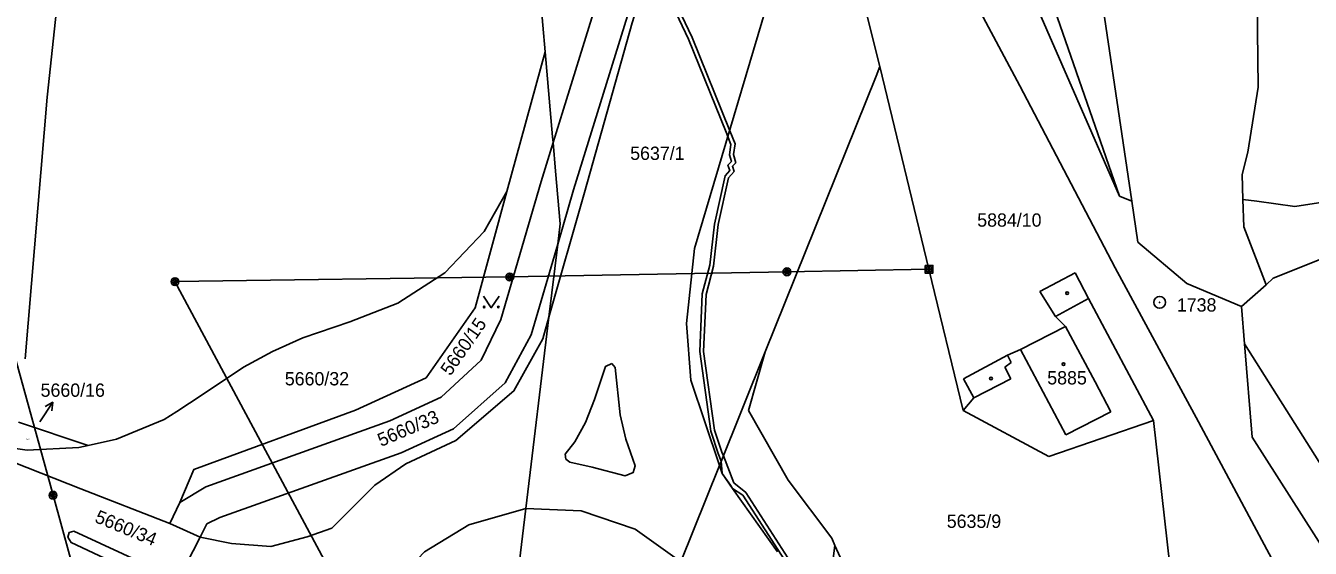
# Model space of a CAD drawing. Extents: x -735092 to -733385, y -1122435 to -1118992.
# Drawn here: x -734257.4 to -734093.3, y -1121594.7 to -1121527.9 of the extents above; entities that cross this region are included whole.
import ezdxf

# ---------------------------------------------------------------- set-up
doc = ezdxf.new("R2010")
doc.units = 0
for name, color, linetype in [('Vrstva 1', 7, 'Continuous'), ('Vrstva 10', 7, 'Continuous'), ('Vrstva 12', 7, 'Continuous'), ('Vrstva 16', 7, 'Continuous'), ('Vrstva 17', 7, 'Continuous'), ('Vrstva 18', 7, 'Continuous'), ('Vrstva 19', 7, 'Continuous'), ('Vrstva 25', 7, 'Continuous'), ('Vrstva 27', 7, 'Continuous'), ('Vrstva 4', 7, 'Continuous')]:
    doc.layers.add(name, color=color, linetype=linetype)

msp = doc.modelspace()

# ---------------------------------------------------------------- linework, layer by layer
at = {"layer": 'Vrstva 1'}
for points in [[(-734174.73, -1121495.76), (-734183.8, -1121522.62), (-734190.06, -1121542.85)], [(-734136.29, -1121496.12), (-734117.7, -1121549.72)], [(-734170.8, -1121497.57), (-734180.18, -1121525.44), (-734187.43, -1121548.92), (-734189.47, -1121555.86)], [(-734254.71, -1121537.05), (-734250.99, -1121502.46)], [(-734137.88, -1121503.46), (-734117.7, -1121549.72)], [(-734153.62, -1121511.94), (-734148.29, -1121533.14)], [(-734192.56, -1121514.18), (-734191.07, -1121531.25)], [(-734100.22, -1121514.15), (-734099.96, -1121535.77)], [(-734121.02, -1121517.36), (-734116.13, -1121550.36)], [(-734195.97, -1121549.1), (-734191.07, -1121531.25)], [(-734191.07, -1121531.25), (-734190.12, -1121542.11)], [(-734148.78, -1121534.36), (-734148.29, -1121533.14)], [(-734148.29, -1121533.14), (-734142.03, -1121559.05)], [(-734162.96, -1121569.61), (-734148.78, -1121534.36)], [(-734101.31, -1121544.08), (-734099.96, -1121535.77)], [(-734257.51, -1121570.49), (-734254.71, -1121537.05)], [(-734190.12, -1121542.11), (-734190.06, -1121542.85)], [(-734190.06, -1121542.85), (-734191.59, -1121547.82), (-734196.72, -1121565.48)], [(-734190.06, -1121542.85), (-734189.74, -1121546.52)], [(-734102.01, -1121546.93), (-734101.31, -1121544.08)], [(-734189.74, -1121546.52), (-734189.15, -1121553.24)], [(-734102.01, -1121546.93), (-734101.92, -1121550.13)], [(-734200.02, -1121563.96), (-734195.97, -1121549.1)], [(-734198.86, -1121554.21), (-734195.97, -1121549.1)], [(-734117.7, -1121549.72), (-734116.13, -1121550.36)], [(-734116.13, -1121550.36), (-734115.36, -1121555.61)], [(-734101.92, -1121550.13), (-734100.15, -1121550.37)], [(-734101.92, -1121550.13), (-734101.81, -1121553.64)], [(-734100.15, -1121550.37), (-734095.3, -1121551.04)], [(-734095.3, -1121551.04), (-734087.56, -1121549.83)], [(-734189.47, -1121555.86), (-734189.15, -1121553.24)], [(-734101.81, -1121553.64), (-734098.96, -1121561.05)], [(-734203.9, -1121559.52), (-734198.86, -1121554.21)], [(-734189.47, -1121555.86), (-734192.86, -1121567.41), (-734196.18, -1121573.57), (-734202.79, -1121579.46), (-734209.49, -1121582.5), (-734232.64, -1121590.76), (-734234.3, -1121591.58)], [(-734190.6, -1121565.19), (-734189.47, -1121555.86)], [(-734115.36, -1121555.61), (-734109.07, -1121560.87)], [(-734098.07, -1121560.19), (-734089.61, -1121556.84)], [(-734209.9, -1121563.38), (-734203.9, -1121559.52)], [(-734142.03, -1121559.05), (-734137.67, -1121577.12)], [(-734127.87, -1121561.91), (-734123.37, -1121559.5)], [(-734123.37, -1121559.5), (-734121.63, -1121562.8)], [(-734098.96, -1121561.05), (-734098.07, -1121560.19)], [(-734127.87, -1121561.91), (-734125.88, -1121565.09)], [(-734109.07, -1121560.87), (-734102.09, -1121563.83)], [(-734102.09, -1121563.83), (-734098.96, -1121561.05)], [(-734216.04, -1121565.75), (-734209.9, -1121563.38)], [(-734121.63, -1121562.8), (-734113.35, -1121578.38)], [(-734200.02, -1121563.96), (-734206.29, -1121572.94), (-734215.31, -1121577.07), (-734235.98, -1121584.64), (-734237.75, -1121588.84)], [(-734193.55, -1121589.63), (-734190.6, -1121565.19)], [(-734125.88, -1121565.09), (-734124.58, -1121566.35)], [(-734102.09, -1121563.83), (-734101.71, -1121568.57)], [(-734237.75, -1121588.84), (-734234.43, -1121586.87), (-734210.92, -1121578.43), (-734204.34, -1121575.39), (-734199.24, -1121570.66), (-734196.72, -1121565.48)], [(-734222.05, -1121567.8), (-734216.04, -1121565.75)], [(-734130.33, -1121569.29), (-734124.58, -1121566.35)], [(-734225.92, -1121569.54), (-734222.05, -1121567.8)], [(-734101.71, -1121568.57), (-734082.23, -1121599.47)], [(-734101.71, -1121568.57), (-734100.75, -1121580.51)], [(-734229.63, -1121571.56), (-734225.92, -1121569.54)], [(-734168.77, -1121584.05), (-734162.96, -1121569.61)], [(-734165.09, -1121577.1), (-734162.96, -1121569.61)], [(-734137.64, -1121573.04), (-734132.01, -1121570.05)], [(-734132.01, -1121570.05), (-734130.33, -1121569.29)], [(-734234.89, -1121575.11), (-734229.63, -1121571.56)], [(-734137.64, -1121573.04), (-734136.28, -1121575.47)], [(-734238.15, -1121577.21), (-734234.89, -1121575.11)], [(-734137.67, -1121577.12), (-734136.28, -1121575.47)], [(-734245.85, -1121580.75), (-734239.75, -1121578.24)], [(-734239.75, -1121578.24), (-734238.15, -1121577.21)], [(-734165.09, -1121577.1), (-734160.02, -1121586.01)], [(-734137.67, -1121577.12), (-734126.7, -1121582.98)], [(-734126.7, -1121582.98), (-734113.35, -1121578.38)], [(-734113.35, -1121578.38), (-734110.18, -1121606.37)], [(-734258.37, -1121578.58), (-734249.47, -1121581.56)], [(-734250.67, -1121581.83), (-734249.47, -1121581.56)], [(-734249.47, -1121581.56), (-734245.85, -1121580.75)], [(-734100.75, -1121580.51), (-734084.7, -1121605.68)], [(-734258.73, -1121581.96), (-734257.25, -1121582.17)], [(-734257.25, -1121582.17), (-734250.67, -1121581.83)], [(-734239.04, -1121591.56), (-734250.41, -1121587.1), (-734258.92, -1121583.76)], [(-734173.78, -1121596.52), (-734168.8, -1121584.14)], [(-734168.8, -1121584.14), (-734168.77, -1121584.05)], [(-734160.02, -1121586.01), (-734154.46, -1121593.4)], [(-734239.04, -1121591.56), (-734237.75, -1121588.84)], [(-734193.55, -1121589.63), (-734200.84, -1121591.69)], [(-734198.99, -1121634.9), (-734193.55, -1121589.63)], [(-734173.78, -1121596.52), (-734173.91, -1121596.32), (-734179.57, -1121592.25), (-734186.48, -1121589.93), (-734193.52, -1121589.62), (-734193.55, -1121589.63)], [(-734235.16, -1121593.28), (-734239.04, -1121591.56)], [(-734234.3, -1121591.58), (-734235.16, -1121593.28)], [(-734235.16, -1121593.28), (-734237.89, -1121598.63)], [(-734200.84, -1121591.69), (-734206.49, -1121595.18), (-734210.66, -1121599.53), (-734213.71, -1121605.11), (-734215.23, -1121612.17), (-734215.11, -1121617.76), (-734213.26, -1121623.88), (-734210.01, -1121629.27), (-734205.94, -1121633.36), (-734202.21, -1121635.76)], [(-734155.88, -1121608.55), (-734154.04, -1121594.33)], [(-734154.46, -1121593.4), (-734154.04, -1121594.33)], [(-734154.04, -1121594.33), (-734151.61, -1121599.77)]]:
    msp.add_lwpolyline(points, dxfattribs=at)
at = {"layer": 'Vrstva 10'}
for points in [[(-734130.44, -1121535.6), (-734142.46, -1121513.01)], [(-734118.25, -1121558.89), (-734130.44, -1121535.6)], [(-734107.59, -1121578.53), (-734118.25, -1121558.89)], [(-734098.23, -1121596.04), (-734107.59, -1121578.53)]]:
    msp.add_lwpolyline(points, dxfattribs=at)
at = {"layer": 'Vrstva 12'}
for points in [[(-734273.98, -1121515.29), (-734253.95, -1121587.93)], [(-734238.37, -1121560.63), (-734195.59, -1121560.04)], [(-734195.59, -1121560.04), (-734160.18, -1121559.38)], [(-734160.18, -1121559.38), (-734142.03, -1121559.05)], [(-734238.37, -1121560.63), (-734172.36, -1121683.69)], [(-734253.95, -1121587.93), (-734233.18, -1121663.7)]]:
    msp.add_lwpolyline(points, dxfattribs=at)
at = {"layer": 'Vrstva 25'}
for points in [[(-734142.53, -1121558.55), (-734141.53, -1121558.55), (-734141.53, -1121559.55), (-734142.53, -1121559.55), (-734142.53, -1121558.55)], [(-734142.33, -1121558.75), (-734141.73, -1121558.75), (-734141.73, -1121559.35), (-734142.33, -1121559.35), (-734142.33, -1121558.75)], [(-734142.13, -1121558.95), (-734141.93, -1121558.95), (-734141.93, -1121559.15), (-734142.13, -1121559.15), (-734142.13, -1121558.95)], [(-734198.96, -1121562.48), (-734197.96, -1121563.98), (-734196.96, -1121562.48)], [(-734255.63, -1121578.54), (-734253.975, -1121576.039)], [(-734254.944, -1121576.597), (-734253.975, -1121576.039), (-734254.11, -1121577.149)]]:
    msp.add_lwpolyline(points, dxfattribs=at)
for centre, radius in [((-734238.37, -1121560.63), 0.5), ((-734238.37, -1121560.63), 0.3), ((-734195.59, -1121560.04), 0.5), ((-734195.59, -1121560.04), 0.3), ((-734195.59, -1121560.04), 0.15), ((-734160.18, -1121559.38), 0.5), ((-734160.18, -1121559.38), 0.3), ((-734160.18, -1121559.38), 0.15), ((-734238.37, -1121560.63), 0.15), ((-734124.38, -1121562.09), 0.175), ((-734112.56, -1121563.28), 0.75), ((-734112.56, -1121563.28), 0.032), ((-734198.86, -1121563.88), 0.1), ((-734197.06, -1121563.88), 0.1), ((-734124.84, -1121571.17), 0.175), ((-734134.11, -1121573), 0.175), ((-734253.95, -1121587.93), 0.5), ((-734253.95, -1121587.93), 0.3), ((-734253.95, -1121587.93), 0.15)]:
    msp.add_circle(centre, radius, dxfattribs=at)
at = {"layer": 'Vrstva 27'}
for points in [[(-734167.93, -1121541.55), (-734172.74, -1121529.64), (-734177.92, -1121518.74), (-734177.69, -1121518.05), (-734172.28, -1121529.44)], [(-734172.28, -1121529.44), (-734167.47, -1121541.37), (-734166.81, -1121543.03), (-734167.02, -1121544.39), (-734166.72, -1121545.44)], [(-734167.33, -1121543.09), (-734167.93, -1121541.55)], [(-734169.45, -1121553.27), (-734168.09, -1121547.11), (-734167.49, -1121546.45), (-734167.73, -1121545.74), (-734167.28, -1121545.3), (-734167.53, -1121544.43), (-734167.33, -1121543.09)], [(-734166.72, -1121545.44), (-734167.15, -1121545.88), (-734166.93, -1121546.57), (-734167.63, -1121547.35)], [(-734167.63, -1121547.35), (-734168.95, -1121553.35), (-734169.55, -1121558.64), (-734170.52, -1121562.26)], [(-734171.02, -1121562.18), (-734170.05, -1121558.54), (-734169.45, -1121553.27)], [(-734171.33, -1121569.56), (-734171.02, -1121562.18)], [(-734170.52, -1121562.26), (-734170.83, -1121569.54), (-734169.44, -1121579.61)], [(-734168.58, -1121583.57), (-734168.95, -1121582.6), (-734169.92, -1121579.73), (-734171.33, -1121569.56)], [(-734169.44, -1121579.61), (-734168.48, -1121582.43), (-734168.3, -1121582.89)], [(-734168.3, -1121582.89), (-734166.97, -1121586.34), (-734165.45, -1121587.59), (-734159.69, -1121596.53), (-734156.26, -1121602.05), (-734155.24, -1121603.61)], [(-734155.24, -1121603.61), (-734155.34, -1121604.37), (-734160.11, -1121596.79), (-734165.83, -1121587.93), (-734167.12, -1121587.05), (-734167.39, -1121586.64), (-734168.46, -1121585.15), (-734168.58, -1121583.57)]]:
    msp.add_lwpolyline(points, dxfattribs=at)
at = {"layer": 'Vrstva 4'}
for points in [[(-734170.8, -1121497.57), (-734170.95, -1121499.06), (-734179.97, -1121527.55), (-734186.06, -1121549.25), (-734190.6, -1121565.19)], [(-734156.21, -1121508.1), (-734157.84, -1121508.82), (-734171.98, -1121556.38)], [(-734171.98, -1121556.38), (-734173, -1121566), (-734172.46, -1121573.23), (-734168.8, -1121584.14)], [(-734125.88, -1121565.09), (-734121.63, -1121562.8)], [(-734190.6, -1121565.19), (-734191.38, -1121567.93), (-734195.06, -1121574.59), (-734202.48, -1121580.92), (-734208.86, -1121583.93), (-734212.82, -1121586.63), (-734218.33, -1121592.15), (-734221.47, -1121593.26), (-734226.13, -1121594.48), (-734231.13, -1121594.11), (-734235.16, -1121593.28)], [(-734124.58, -1121566.35), (-734120.81, -1121573.45)], [(-734132.01, -1121570.05), (-734131.53, -1121570.96)], [(-734130.33, -1121569.29), (-734124.53, -1121580.2)], [(-734182.57, -1121571.11), (-734182.14, -1121571.59), (-734181.5, -1121577.66), (-734180.75, -1121580.76), (-734179.59, -1121584.17), (-734179.84, -1121585.04), (-734180.86, -1121585.45), (-734185.05, -1121584.35), (-734187.9, -1121583.71), (-734188.45, -1121583.3), (-734188.53, -1121582.69), (-734187.3, -1121581.1), (-734185.91, -1121578.63), (-734184.77, -1121575.7), (-734183.38, -1121571.47), (-734182.57, -1121571.11)], [(-734132.36, -1121571.57), (-734131.53, -1121570.96)], [(-734132.36, -1121571.57), (-734131.59, -1121573.07)], [(-734136.28, -1121575.47), (-734131.59, -1121573.07)], [(-734120.81, -1121573.45), (-734118.8, -1121577.25)], [(-734124.53, -1121580.2), (-734118.8, -1121577.25)], [(-734168.8, -1121584.14), (-734168.46, -1121585.15), (-734167.12, -1121587.05), (-734161.4, -1121595.17)], [(-734237.89, -1121598.63), (-734241.61, -1121596.99), (-734251.31, -1121592.51), (-734251.89, -1121592.67), (-734252.07, -1121593.3), (-734251.65, -1121593.95), (-734242.31, -1121598.34), (-734238.57, -1121600.11)]]:
    msp.add_lwpolyline(points, dxfattribs=at)

# ---------------------------------------------------------------- texts
at = {"layer": 'Vrstva 16'}
msp.add_text('5660/16', height=1.7, dxfattribs=at).set_placement((-734255.538, -1121575.35))
at = {"layer": 'Vrstva 17'}
msp.add_text('1738', height=1.7, dxfattribs=at).set_placement((-734110.36, -1121564.46))
at = {"layer": 'Vrstva 18'}
for s, height, p in [('5637/1', 1.7, (-734180.21, -1121545.08)), ('5884/10', 1.7, (-734135.868, -1121553.61)), ('5660/32', 1.7, (-734224.338, -1121573.89)), ('5660/16', 0.1, (-734257.42, -1121580.82)), ('5635/9', 1.7, (-734139.76, -1121592.1))]:
    msp.add_text(s, height=height, dxfattribs=at).set_placement(p)
for s, rotation, p in [('5660/15', 55.10044, (-734203.178, -1121572.769)), ('5660/33', 23.00018, (-734212.035, -1121581.759)), ('5660/34', 337.60269, (-734248.737, -1121591.321))]:
    msp.add_text(s, height=1.7, rotation=rotation, dxfattribs=at).set_placement(p)
at = {"layer": 'Vrstva 19'}
msp.add_text('5885', height=1.7, dxfattribs=at).set_placement((-734126.92, -1121573.77))

doc.saveas('drawing.dxf')
